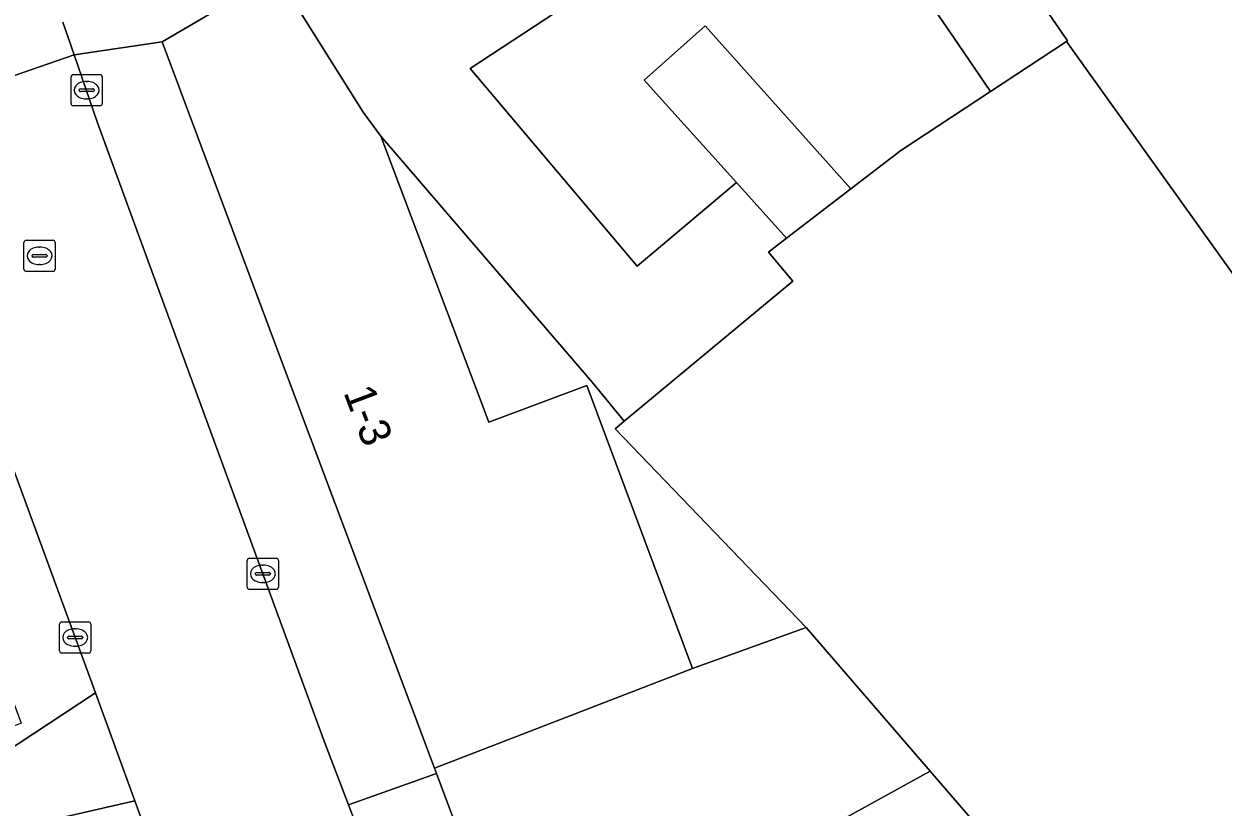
# Model space of a CAD drawing. Extents: x 159499 to 160349, y 382524 to 383273.
# Drawn here: x 159777.01 to 159815.47, y 383112.66 to 383137.78 of the extents above; entities that cross this region are included whole.
import ezdxf

# ---------------------------------------------------------------- set-up
doc = ezdxf.new("R2010")
doc.units = 0
for name, color, linetype in [('IMGEO_Erf', 7, 'Continuous'), ('IMGEO_Kolk', 7, 'Continuous'), ('IMGEO_Pand', 7, 'Continuous'), ('IMGEO_Pand_nummerreeks', 7, 'Continuous'), ('IMGEO_Rijbaan_lokaal_open', 7, 'Continuous'), ('IMGEO_Rioolput', 7, 'Continuous'), ('IMGEO_Voetpad_open', 7, 'Continuous')]:
    doc.layers.add(name, color=color, linetype=linetype)

msp = doc.modelspace()

# ---------------------------------------------------------------- linework, layer by layer
at = {"layer": 'IMGEO_Erf'}
msp.add_lwpolyline([(159816.95, 383145.641), (159814.464, 383144.054), (159812.978, 383146.383), (159811.496, 383145.437), (159809.729, 383148.206), (159807.601, 383146.848), (159807.511, 383146.791), (159808.175, 383145.753), (159808.314, 383145.546), (159810.929, 383141.7), (159808.53, 383140.09), (159809.26, 383139.022), (159810.481, 383137.237), (159810.452, 383137.218), (159818.244, 383126.331)], dxfattribs=at)
for points in [[(159801.818, 383139.392), (159800.838, 383140.927), (159798.146, 383139.209), (159795.836, 383142.83), (159793.297, 383146.863), (159793.186, 383147.034), (159790.671, 383145.418), (159790.865, 383145.128), (159795.115, 383138.849), (159791.318, 383136.353), (159796.682, 383130.01), (159799.86, 383132.698), (159796.9, 383135.974), (159798.861, 383137.722), (159803.527, 383132.489), (159805.132, 383133.72), (159808.018, 383135.617), (159806.828, 383137.358), (159804.874, 383140.214), (159802.33, 383138.59)], [(159788.455, 383134.179), (159791.918, 383125.01), (159795.06, 383126.184), (159798.453, 383117.107), (159802.101, 383118.421), (159795.973, 383124.799), (159796.257, 383125.035), (159795.239, 383126.287)]]:
    msp.add_lwpolyline(points, close=True, dxfattribs=at)
at = {"layer": 'IMGEO_Kolk'}
for p, q in [((159778.517, 383135.23), (159778.517, 383136.082)), ((159778.592, 383136.156), (159779.444, 383136.156)), ((159779.518, 383136.082), (159779.518, 383135.23)), ((159778.776, 383135.65), (159778.776, 383135.662)), ((159778.819, 383135.699), (159779.217, 383135.699)), ((159779.005, 383135.936), (159779.03, 383135.936)), ((159779.26, 383135.662), (159779.26, 383135.65)), ((159779.214, 383135.613), (159778.816, 383135.613)), ((159779.028, 383135.376), (159779.003, 383135.376)), ((159779.444, 383135.156), (159778.592, 383135.156)), ((159784.168, 383119.719), (159784.168, 383120.571)), ((159784.243, 383120.645), (159785.095, 383120.645)), ((159784.656, 383120.425), (159784.681, 383120.425)), ((159785.169, 383120.571), (159785.169, 383119.719)), ((159784.427, 383120.139), (159784.427, 383120.151)), ((159784.865, 383120.102), (159784.467, 383120.102)), ((159784.47, 383120.188), (159784.868, 383120.188)), ((159784.911, 383120.151), (159784.911, 383120.139)), ((159785.095, 383119.645), (159784.243, 383119.645)), ((159784.679, 383119.865), (159784.654, 383119.865)), ((159778.147, 383117.676), (159778.147, 383118.528)), ((159778.222, 383118.602), (159779.074, 383118.602)), ((159778.635, 383118.382), (159778.66, 383118.382)), ((159779.148, 383118.528), (159779.148, 383117.676)), ((159778.406, 383118.096), (159778.406, 383118.108)), ((159778.844, 383118.059), (159778.446, 383118.059)), ((159778.449, 383118.145), (159778.847, 383118.145)), ((159778.89, 383118.108), (159778.89, 383118.096)), ((159779.074, 383117.602), (159778.222, 383117.602)), ((159778.658, 383117.822), (159778.633, 383117.822))]:
    msp.add_line(p, q, dxfattribs=at)
for points in [[(159778.517, 383135.23), (159778.517, 383136.082)], [(159778.592, 383136.156), (159779.444, 383136.156)], [(159779.518, 383136.082), (159779.518, 383135.23)], [(159779.444, 383135.156), (159778.592, 383135.156)], [(159784.168, 383119.719), (159784.168, 383120.571)], [(159784.243, 383120.645), (159785.095, 383120.645)], [(159785.169, 383120.571), (159785.169, 383119.719)], [(159785.095, 383119.645), (159784.243, 383119.645)], [(159778.147, 383117.676), (159778.147, 383118.528)], [(159778.222, 383118.602), (159779.074, 383118.602)], [(159779.148, 383118.528), (159779.148, 383117.676)], [(159779.074, 383117.602), (159778.222, 383117.602)]]:
    msp.add_lwpolyline(points, dxfattribs=at)
for centre, radius, start, end in [((159778.594, 383136.08), 0.0765, 91.552, 178.448), ((159778.594, 383136.08), 0.0765, 91.552, 178.448), ((159779.442, 383136.08), 0.0765, 1.552, 88.448), ((159779.442, 383136.08), 0.0765, 1.552, 88.448), ((159778.816, 383135.659), 0.0403, 85.8775, 175.7526), ((159779.221, 383135.661), 0.0386, 1.7309, 96.639), ((159778.813, 383135.649), 0.0366, 178.938, 274.7102), ((159779.217, 383135.656), 0.043, 264.8664, 352.4533), ((159778.594, 383135.232), 0.0765, 181.552, 268.448), ((159778.594, 383135.232), 0.0765, 181.552, 268.448), ((159779.442, 383135.232), 0.0765, 271.552, 358.448), ((159779.442, 383135.232), 0.0765, 271.552, 358.448), ((159784.245, 383120.569), 0.0765, 91.552, 178.448), ((159784.245, 383120.569), 0.0765, 91.552, 178.448), ((159785.093, 383120.569), 0.0765, 1.552, 88.448), ((159785.093, 383120.569), 0.0765, 1.552, 88.448), ((159784.467, 383120.148), 0.0403, 85.8775, 175.7526), ((159784.464, 383120.138), 0.0366, 178.938, 274.7102), ((159784.868, 383120.145), 0.043, 264.8664, 352.4533), ((159784.872, 383120.15), 0.0386, 1.7309, 96.639), ((159784.245, 383119.721), 0.0765, 181.552, 268.448), ((159784.245, 383119.721), 0.0765, 181.552, 268.448), ((159785.093, 383119.721), 0.0765, 271.552, 358.448), ((159785.093, 383119.721), 0.0765, 271.552, 358.448), ((159778.224, 383118.526), 0.0765, 91.552, 178.448), ((159778.224, 383118.526), 0.0765, 91.552, 178.448), ((159779.072, 383118.526), 0.0765, 1.552, 88.448), ((159779.072, 383118.526), 0.0765, 1.552, 88.448), ((159778.446, 383118.105), 0.0403, 85.8775, 175.7526), ((159778.443, 383118.095), 0.0366, 178.938, 274.7102), ((159778.847, 383118.102), 0.043, 264.8664, 352.4533), ((159778.851, 383118.107), 0.0386, 1.7309, 96.639), ((159778.224, 383117.678), 0.0765, 181.552, 268.448), ((159778.224, 383117.678), 0.0765, 181.552, 268.448), ((159779.072, 383117.678), 0.0765, 271.552, 358.448), ((159779.072, 383117.678), 0.0765, 271.552, 358.448)]:
    msp.add_arc(centre, radius, start, end, dxfattribs=at)
for centre, major_axis, ratio, start_param, end_param in [((159779.004, 383135.656), (-0.387, 0.002), 0.722429, 4.712389, 7.853982), ((159779.029, 383135.656), (-0.39, 0.002), 0.717154, 1.570796, 4.712389), ((159784.655, 383120.145), (-0.387, 0.002), 0.722429, 4.712389, 7.853982), ((159784.68, 383120.145), (-0.39, 0.002), 0.717154, 1.570796, 4.712389), ((159778.634, 383118.102), (-0.387, 0.002), 0.722429, 4.712389, 7.853982), ((159778.659, 383118.102), (-0.39, 0.002), 0.717154, 1.570796, 4.712389)]:
    msp.add_ellipse(centre, major_axis=major_axis, ratio=ratio, start_param=start_param, end_param=end_param, dxfattribs=at)
at = {"layer": 'IMGEO_Pand'}
for points in [[(159808.314, 383145.546), (159808.175, 383145.753), (159807.511, 383146.791), (159807.409, 383146.95), (159803.125, 383153.408), (159798.068, 383150.165), (159802.227, 383144.083), (159804.336, 383141), (159804.874, 383140.214), (159806.828, 383137.358), (159808.018, 383135.617), (159810.452, 383137.218), (159810.481, 383137.237), (159809.26, 383139.022), (159808.53, 383140.09), (159810.929, 383141.7)], [(159790.865, 383145.128), (159790.671, 383145.418), (159783.936, 383141.107), (159785.118, 383139.371), (159787.886, 383134.948), (159788.455, 383134.179), (159795.239, 383126.287), (159796.257, 383125.035), (159801.669, 383129.525), (159800.889, 383130.465), (159801.473, 383130.913), (159799.86, 383132.698), (159796.682, 383130.01), (159791.318, 383136.353), (159795.115, 383138.849)], [(159788.455, 383134.179), (159787.886, 383134.948), (159785.118, 383139.371), (159781.443, 383137.209), (159785.398, 383126.632), (159790.177, 383113.912), (159798.453, 383117.107), (159795.06, 383126.184), (159791.918, 383125.01)], [(159799.86, 383132.698), (159801.473, 383130.913), (159803.527, 383132.489), (159798.861, 383137.722), (159796.9, 383135.974)], [(159819.185, 383125.016), (159818.244, 383126.331), (159810.452, 383137.218), (159808.018, 383135.617), (159805.132, 383133.72), (159803.527, 383132.489), (159801.473, 383130.913), (159800.889, 383130.465), (159801.669, 383129.525), (159796.257, 383125.035), (159795.973, 383124.799), (159802.101, 383118.421), (159806.078, 383113.81), (159811.575, 383107.437), (159817.035, 383110.295), (159817.005, 383110.365), (159819.75, 383112.651), (159825.39, 383117.349)], [(159803.048, 383112.147), (159803.361, 383112.319), (159806.078, 383113.81), (159802.101, 383118.421), (159798.453, 383117.107), (159790.177, 383113.912), (159790.24, 383113.743), (159792.802, 383106.89), (159792.854, 383106.75), (159793.957, 383107.162), (159796.987, 383108.824), (159797.28, 383108.984), (159800.018, 383110.485), (159800.763, 383110.894)], [(159806.684, 383105.518), (159811.575, 383107.437), (159806.078, 383113.81), (159803.361, 383112.319), (159803.048, 383112.147)]]:
    msp.add_lwpolyline(points, close=True, dxfattribs=at)
at = {"layer": 'IMGEO_Rijbaan_lokaal_open'}
for points in [[(159772.581, 383134.709), (159778.611, 383136.792), (159778.248, 383137.836)], [(159787.42, 383112.738), (159786.637, 383114.776), (159781.272, 383129.409), (159779.368, 383134.611), (159778.611, 383136.792), (159772.581, 383134.709), (159774.207, 383130.173), (159779.295, 383116.33), (159780.557, 383112.866), (159781.723, 383109.665), (159782.266, 383108.252), (159784.675, 383101.976), (159785.579, 383099.622), (159787.251, 383095.622), (159788.654, 383092.265), (159790.487, 383087.878), (159792.286, 383084.017), (159792.884, 383082.767), (159793.423, 383082.246), (159794.818, 383081.903)], [(159795.425, 383092.546), (159795.082, 383093.36), (159793.821, 383096.376), (159792.491, 383099.637), (159791.877, 383101.142), (159790.069, 383105.847), (159787.42, 383112.738)]]:
    msp.add_lwpolyline(points, dxfattribs=at)
at = {"layer": 'IMGEO_Rioolput'}
for p, q in [((159777.005, 383129.917), (159777.005, 383130.769)), ((159777.08, 383130.843), (159777.932, 383130.843)), ((159778.006, 383130.769), (159778.006, 383129.917)), ((159777.264, 383130.337), (159777.264, 383130.349)), ((159777.702, 383130.3), (159777.304, 383130.3)), ((159777.307, 383130.386), (159777.705, 383130.386)), ((159777.493, 383130.623), (159777.518, 383130.623)), ((159777.748, 383130.349), (159777.748, 383130.337)), ((159777.516, 383130.063), (159777.491, 383130.063)), ((159777.932, 383129.843), (159777.08, 383129.843))]:
    msp.add_line(p, q, dxfattribs=at)
for points in [[(159777.005, 383129.917), (159777.005, 383130.769)], [(159777.08, 383130.843), (159777.932, 383130.843)], [(159778.006, 383130.769), (159778.006, 383129.917)], [(159777.932, 383129.843), (159777.08, 383129.843)]]:
    msp.add_lwpolyline(points, dxfattribs=at)
for centre, radius, start, end in [((159777.082, 383130.767), 0.0765, 91.552, 178.448), ((159777.082, 383130.767), 0.0765, 91.552, 178.448), ((159777.93, 383130.767), 0.0765, 1.552, 88.448), ((159777.93, 383130.767), 0.0765, 1.552, 88.448), ((159777.304, 383130.346), 0.0403, 85.8775, 175.7526), ((159777.301, 383130.336), 0.0366, 178.938, 274.7102), ((159777.705, 383130.343), 0.043, 264.8664, 352.4533), ((159777.709, 383130.348), 0.0386, 1.7309, 96.639), ((159777.082, 383129.919), 0.0765, 181.552, 268.448), ((159777.082, 383129.919), 0.0765, 181.552, 268.448), ((159777.93, 383129.919), 0.0765, 271.552, 358.448), ((159777.93, 383129.919), 0.0765, 271.552, 358.448)]:
    msp.add_arc(centre, radius, start, end, dxfattribs=at)
for centre, major_axis, ratio, start_param, end_param in [((159777.492, 383130.343), (-0.387, 0.002), 0.722429, 4.712389, 7.853982), ((159777.517, 383130.343), (-0.39, 0.002), 0.717154, 1.570796, 4.712389)]:
    msp.add_ellipse(centre, major_axis=major_axis, ratio=ratio, start_param=start_param, end_param=end_param, dxfattribs=at)
at = {"layer": 'IMGEO_Voetpad_open'}
msp.add_lwpolyline([(159778.248, 383137.836), (159778.611, 383136.792), (159781.443, 383137.209), (159785.118, 383139.371), (159783.936, 383141.107), (159790.671, 383145.418), (159793.186, 383147.034), (159798.068, 383150.165), (159803.125, 383153.408), (159805.686, 383155.05), (159809.323, 383157.389), (159815.518, 383161.374), (159816.292, 383161.895), (159822.422, 383165.829), (159822.755, 383166.043), (159828.505, 383169.737)], dxfattribs=at)
for points in [[(159781.443, 383137.209), (159778.611, 383136.792), (159779.368, 383134.611), (159781.272, 383129.409), (159786.637, 383114.776), (159787.42, 383112.738), (159790.24, 383113.743), (159790.177, 383113.912), (159785.398, 383126.632)], [(159774.207, 383130.173), (159772.581, 383134.709), (159769.889, 383134.514), (159774.41, 383122.123), (159774.59, 383121.63), (159776.913, 383115.349), (159775.511, 383114.801), (159775.805, 383114.025), (159779.295, 383116.33)], [(159776.59, 383111.952), (159780.557, 383112.866), (159779.295, 383116.33), (159775.805, 383114.025)], [(159790.533, 383106.031), (159791.039, 383106.223), (159792.802, 383106.89), (159790.24, 383113.743), (159787.42, 383112.738), (159790.069, 383105.847)], [(159778.778, 383106.117), (159779.446, 383104.36), (159782.266, 383108.252), (159781.723, 383109.665), (159780.557, 383112.866), (159776.59, 383111.952), (159776.75, 383111.531), (159776.842, 383111.262), (159777.089, 383111.351), (159778.954, 383106.41), (159778.712, 383106.312)]]:
    msp.add_lwpolyline(points, close=True, dxfattribs=at)

# ---------------------------------------------------------------- texts
at = {"layer": 'IMGEO_Pand_nummerreeks'}
msp.add_text('1-3', height=1, rotation=290.6034, dxfattribs=at).set_placement((159787.247, 383125.967))

doc.saveas('drawing.dxf')
